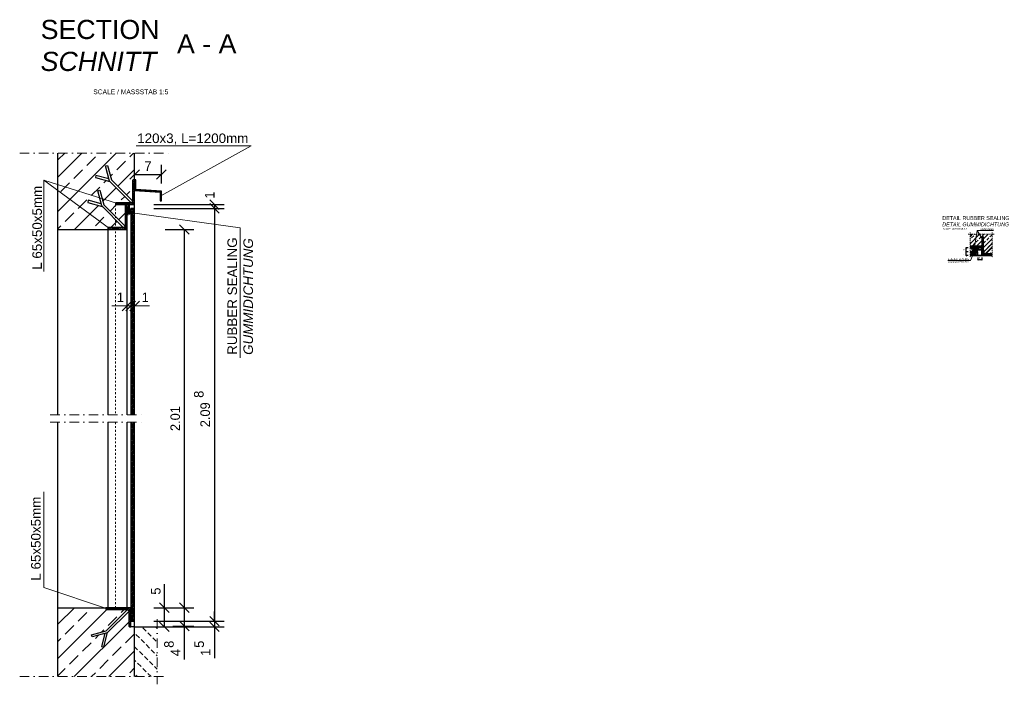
# Model space of a CAD drawing. Header units: millimetres. Extents: x -6179 to 18141, y -8419 to 8561.
# Tile 578 of 579: x 15570 to 18141, y -3993 to -2257. Entities that reach past the tile are written whole.
import ezdxf

# ---------------------------------------------------------------- set-up
doc = ezdxf.new("R2010")
doc.units = ezdxf.units.MM
doc.linetypes.add('DASHDOT', pattern=[1, 0.5, -0.25, 0, -0.25])
doc.linetypes.add('JIS_02_1.0', pattern=[2, 1, -1])
doc.layers.add('Bemaßung', color=7, linetype='Continuous', lineweight=9)
doc.layers.add('Dübel', color=7, linetype='Continuous', lineweight=9)
for name, color, linetype in [('Beschriftung', 7, 'Continuous'), ('POL_Bema', 7, 'Continuous'), ('Text', 7, 'Continuous')]:
    doc.layers.add(name, color=color, linetype=linetype)
doc.styles.add('Arial_Standard', font='arial.ttf')
doc.styles.add('LBB3.5M1000', font='isocp.shx', dxfattribs={"height": 3.5})
doc.dimstyles.new('DIN', dxfattribs={"dimtxt": 2.5, "dimasz": 2.5, "dimexe": 1.25, "dimexo": 0.625, "dimtad": 1, "dimtih": 1, "dimdec": 4, "dimdsep": 46, "dimlunit": 6, "dimtxsty": 'Standard', "dimcen": 2.5, "dimadec": 0, "dimazin": 0, "dimtfac": 1, "dimtdec": 4, "dimtmove": 0, "dimatfit": 3, "dimfxl": 0, "dimtvp": 1, "dimtolj": 1, "dimtzin": 0, "dimarcsym": 0})
pattern_1 = [(135, (14356.5338, -8473.652), (-2.245064, -2.245064), [])]
pattern_2 = [(45, (467.41, 0), (-44.90128, 44.90128), []), (45, (512.31, 0), (-44.90128, 44.90128), [31.75, -15.875])]

# ---------------------------------------------------------------- blocks, each defined once
blk = doc.blocks.new('_Oblique')
at = {"layer": 'POL_Bema', "color": 0, "lineweight": -2}
blk.add_line((-0.5, -0.5), (0.5, 0.5), dxfattribs=at)
blk = doc.blocks.new('*D95')
at = {"layer": 'Bemaßung', "color": 0, "lineweight": -2}
for p, q in [((15869.9, -2654.9), (15869.9, -2636.4)), ((15939.9, -2684.9), (15939.9, -2636.4)), ((15869.9, -2661.4), (15939.9, -2661.4))]:
    blk.add_line(p, q, dxfattribs=at)
at = {"layer": 'DEFPOINTS', "color": 0}
for p in [(15939.9, -2661.4), (15869.9, -2674.9), (15939.9, -2704.9)]:
    blk.add_point(p, dxfattribs=at)
at = {"layer": 'Bemaßung', "color": 0, "lineweight": -2, "xscale": 25, "yscale": 25, "zscale": 25, "rotation": 180}
blk.add_blockref('_Oblique', (15869.9, -2661.4), dxfattribs=at)
at = {"layer": 'Bemaßung', "color": 0, "lineweight": -2, "xscale": 25, "yscale": 25, "zscale": 25}
blk.add_blockref('_Oblique', (15939.9, -2661.4), dxfattribs=at)
at = {"layer": 'Bemaßung', "color": 0, "insert": (15904.9, -2639.4), "char_height": 25, "attachment_point": 5}
blk.add_mtext('\\A1;7', dxfattribs=at)
blk = doc.blocks.new('*D96')
at = {"layer": 'Bemaßung', "color": 0, "lineweight": -2}
for p, q in [((15949.9, -2804.9), (16024.6, -2804.9)), ((15999.6, -2804.9), (15999.6, -3792.6)), ((15949.9, -3792.6), (16024.6, -3792.6))]:
    blk.add_line(p, q, dxfattribs=at)
at = {"layer": 'DEFPOINTS', "color": 0}
for p in [(15849.9, -2804.9), (15849.9, -3792.6), (15999.6, -3792.6)]:
    blk.add_point(p, dxfattribs=at)
at = {"layer": 'Bemaßung', "color": 0, "lineweight": -2, "xscale": 25, "yscale": 25, "zscale": 25}
for p, rotation in [((15999.6, -2804.9), 90), ((15999.6, -3792.6), 270)]:
    blk.add_blockref('_Oblique', p, dxfattribs=dict(at, rotation=rotation))
at = {"layer": 'Bemaßung', "color": 0, "insert": (15976.2, -3298.7), "char_height": 25, "attachment_point": 5, "rotation": 90}
blk.add_mtext('\\A1;2.01', dxfattribs=at)
blk = doc.blocks.new('*D97')
at = {"layer": 'Bemaßung', "color": 0, "lineweight": -2}
for p, q in [((15919.9, -2749.9), (16103.7, -2749.9)), ((16078.7, -2749.9), (16078.7, -3827.6)), ((15919.9, -3827.6), (16103.7, -3827.6))]:
    blk.add_line(p, q, dxfattribs=at)
at = {"layer": 'DEFPOINTS', "color": 0}
for p in [(15869.9, -2749.9), (15869.9, -3827.6), (16078.7, -3827.6)]:
    blk.add_point(p, dxfattribs=at)
at = {"layer": 'Bemaßung', "color": 0, "lineweight": -2, "xscale": 25, "yscale": 25, "zscale": 25}
for p, rotation in [((16078.7, -2749.9), 90), ((16078.7, -3827.6), 270)]:
    blk.add_blockref('_Oblique', p, dxfattribs=dict(at, rotation=rotation))
at = {"layer": 'Bemaßung', "color": 0, "insert": (16054.4, -3288.7), "char_height": 25, "attachment_point": 5, "rotation": 90}
blk.add_mtext('\\A1;2.09', dxfattribs=at)
blk = doc.blocks.new('*D98')
at = {"layer": 'Bemaßung', "color": 0, "lineweight": -2}
for p, q in [((16078.7, -3827.6), (16078.7, -3802.6)), ((15969.9, -3827.6), (16103.7, -3827.6)), ((16078.7, -3827.6), (16078.7, -3842.6)), ((15969.9, -3842.6), (16103.7, -3842.6)), ((16078.7, -3842.6), (16078.7, -3924.2))]:
    blk.add_line(p, q, dxfattribs=at)
at = {"layer": 'DEFPOINTS', "color": 0}
for p in [(15869.9, -3827.6), (15869.9, -3842.6), (16078.7, -3842.6)]:
    blk.add_point(p, dxfattribs=at)
at = {"layer": 'Bemaßung', "color": 0, "lineweight": -2, "xscale": 25, "yscale": 25, "zscale": 25}
for p, rotation in [((16078.7, -3827.6), 270), ((16078.7, -3842.6), 90)]:
    blk.add_blockref('_Oblique', p, dxfattribs=dict(at, rotation=rotation))
at = {"layer": 'Bemaßung', "color": 0, "insert": (16055.2, -3909.1), "char_height": 25, "attachment_point": 5, "rotation": 90}
blk.add_mtext('\\A1;1', dxfattribs=at)
blk = doc.blocks.new('*D99')
at = {"layer": 'Bemaßung', "color": 0, "lineweight": -2}
for p, q in [((15969.9, -3792.6), (16024.6, -3792.6)), ((15999.6, -3792.6), (15999.6, -3840.6)), ((15969.9, -3840.6), (16024.6, -3840.6)), ((15999.6, -3840.6), (15999.6, -3928.2))]:
    blk.add_line(p, q, dxfattribs=at)
at = {"layer": 'DEFPOINTS', "color": 0}
for p in [(15869.9, -3792.6), (15869.9, -3840.6), (15999.6, -3840.6)]:
    blk.add_point(p, dxfattribs=at)
at = {"layer": 'Bemaßung', "color": 0, "lineweight": -2, "xscale": 25, "yscale": 25, "zscale": 25}
for p, rotation in [((15999.6, -3792.6), 90), ((15999.6, -3840.6), 270)]:
    blk.add_blockref('_Oblique', p, dxfattribs=dict(at, rotation=rotation))
at = {"layer": 'Bemaßung', "color": 0, "insert": (15977.1, -3909.9), "char_height": 25, "attachment_point": 5, "rotation": 90}
blk.add_mtext('\\A1;4', dxfattribs=at)
blk = doc.blocks.new('*D100')
at = {"layer": 'Bemaßung', "color": 0, "lineweight": -2}
for p, q in [((15947.9, -3792.6), (15947.9, -3730.9)), ((15919.9, -3792.6), (15972.9, -3792.6)), ((15947.9, -3842.6), (15947.9, -3792.6)), ((15919.9, -3842.6), (15972.9, -3842.6))]:
    blk.add_line(p, q, dxfattribs=at)
at = {"layer": 'DEFPOINTS', "color": 0}
for p in [(15869.9, -3792.6), (15947.9, -3792.6), (15869.9, -3842.6)]:
    blk.add_point(p, dxfattribs=at)
at = {"layer": 'Bemaßung', "color": 0, "lineweight": -2, "xscale": 25, "yscale": 25, "zscale": 25}
for p, rotation in [((15947.9, -3792.6), 90), ((15947.9, -3842.6), 270)]:
    blk.add_blockref('_Oblique', p, dxfattribs=dict(at, rotation=rotation))
at = {"layer": 'Bemaßung', "color": 0, "insert": (15925.4, -3749.3), "char_height": 25, "attachment_point": 5, "rotation": 90}
blk.add_mtext('\\A1;5', dxfattribs=at)
blk = doc.blocks.new('*D101')
at = {"layer": 'Bemaßung', "color": 0, "lineweight": -2}
for p, q in [((15919.9, -2739.9), (16103.7, -2739.9)), ((15919.9, -2749.9), (16103.7, -2749.9)), ((16078.7, -2739.9), (16078.7, -2749.9))]:
    blk.add_line(p, q, dxfattribs=at)
at = {"layer": 'DEFPOINTS', "color": 0}
for p in [(15869.9, -2739.9), (15869.9, -2749.9), (16078.7, -2749.9)]:
    blk.add_point(p, dxfattribs=at)
at = {"layer": 'Bemaßung', "color": 0, "lineweight": -2, "xscale": 25, "yscale": 25, "zscale": 25}
for p, rotation in [((16078.7, -2739.9), 90), ((16078.7, -2749.9), 270)]:
    blk.add_blockref('_Oblique', p, dxfattribs=dict(at, rotation=rotation))
at = {"layer": 'Bemaßung', "color": 0, "insert": (16066.2, -2715.2), "char_height": 25, "attachment_point": 5, "rotation": 90}
blk.add_mtext('\\A1;1', dxfattribs=at)
blk = doc.blocks.new('*D102')
at = {"layer": 'Bemaßung', "color": 0, "lineweight": -2}
for p, q in [((18072, -2878.1), (18072, -2885.3)), ((18082, -2878.1), (18082, -2885.3)), ((18082, -2884), (18072, -2884))]:
    blk.add_line(p, q, dxfattribs=at)
at = {"layer": 'DEFPOINTS', "color": 0}
for p in [(18072, -2873.1), (18082, -2873.1), (18072, -2884)]:
    blk.add_point(p, dxfattribs=at)
at = {"layer": 'Bemaßung', "color": 0, "lineweight": -2, "xscale": 2.5, "yscale": 2.5, "zscale": 2.5, "rotation": 180}
blk.add_blockref('_Oblique', (18072, -2884), dxfattribs=at)
at = {"layer": 'Bemaßung', "color": 0, "lineweight": -2, "xscale": 2.5, "yscale": 2.5, "zscale": 2.5}
blk.add_blockref('_Oblique', (18082, -2884), dxfattribs=at)
at = {"layer": 'Bemaßung', "color": 0, "insert": (18077, -2879), "char_height": 5, "attachment_point": 5}
blk.add_mtext('\\A1;1', dxfattribs=at)
blk = doc.blocks.new('*D103')
at = {"layer": 'Bemaßung', "color": 0, "lineweight": -2}
for p, q in [((18046.6, -2863.1), (18040.4, -2863.1)), ((18046.6, -2873.1), (18040.4, -2873.1)), ((18041.7, -2873.1), (18041.7, -2863.1))]:
    blk.add_line(p, q, dxfattribs=at)
at = {"layer": 'DEFPOINTS', "color": 0}
for p in [(18041.7, -2863.1), (18051.6, -2863.1), (18051.6, -2873.1)]:
    blk.add_point(p, dxfattribs=at)
at = {"layer": 'Bemaßung', "color": 0, "lineweight": -2, "xscale": 2.5, "yscale": 2.5, "zscale": 2.5}
for p, rotation in [((18041.7, -2863.1), 90), ((18041.7, -2873.1), 270)]:
    blk.add_blockref('_Oblique', p, dxfattribs=dict(at, rotation=rotation))
at = {"layer": 'Bemaßung', "color": 0, "insert": (18035.3, -2868.1), "char_height": 5, "attachment_point": 5, "rotation": 90}
blk.add_mtext('\\A1;1', dxfattribs=at)
blk = doc.blocks.new('*D104')
at = {"layer": 'Bemaßung', "color": 0, "lineweight": -2}
for p, q in [((18046.6, -2853.1), (18040.4, -2853.1)), ((18041.7, -2863.1), (18041.7, -2853.1)), ((18046.6, -2863.1), (18040.4, -2863.1))]:
    blk.add_line(p, q, dxfattribs=at)
at = {"layer": 'DEFPOINTS', "color": 0}
for p in [(18041.7, -2853.1), (18051.6, -2853.1), (18051.6, -2863.1)]:
    blk.add_point(p, dxfattribs=at)
at = {"layer": 'Bemaßung', "color": 0, "lineweight": -2, "xscale": 2.5, "yscale": 2.5, "zscale": 2.5}
for p, rotation in [((18041.7, -2853.1), 90), ((18041.7, -2863.1), 270)]:
    blk.add_blockref('_Oblique', p, dxfattribs=dict(at, rotation=rotation))
at = {"layer": 'Bemaßung', "color": 0, "insert": (18035.3, -2858.1), "char_height": 5, "attachment_point": 5, "rotation": 90}
blk.add_mtext('\\A1;1', dxfattribs=at)

msp = doc.modelspace()

# ---------------------------------------------------------------- hatches: boundary and pattern name
at = {"lineweight": 9}
h = msp.add_hatch(dxfattribs=at)
h.set_pattern_fill('ANSI33', color=256, scale=10, style=0)
h.set_pattern_definition(pattern_2)
h.paths.add_polyline_path([(15869.91857, -2605.6706), (15669.91857, -2605.6706), (15669.91857, -2804.88185), (15799.91857, -2804.88185), (15799.91857, -2802.38185, -0.4142135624), (15802.41857, -2799.88185), (15819.91857, -2799.88185), (15819.91857, -2779.12449), (15785.33264, -2744.53856), (15747.47207, -2734.39385), (15749.02498, -2728.5983), (15782.64292, -2737.6062), (15773.63502, -2703.98826), (15779.43057, -2702.43535), (15789.57529, -2740.29592), (15819.91857, -2770.6392), (15819.91857, -2739.88185), (15819.91857, -2737.38185, -0.4142135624), (15822.41857, -2734.88185), (15859.91857, -2734.88185, 0.0354891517), (15860.62567, -2734.83159), (15805.33264, -2679.53856), (15767.47207, -2669.39385), (15769.02498, -2663.5983), (15802.64292, -2672.6062), (15793.63502, -2638.98826), (15799.43057, -2637.43535), (15809.57529, -2675.29592), (15864.86832, -2730.58895, 0.0354891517), (15864.91857, -2729.88185), (15864.91857, -2677.38185, -0.4142135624), (15867.41857, -2674.88185), (15869.91857, -2674.88185)])
h.paths.add_polyline_path([(15844.91857, -2742.38185, -0.4142135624), (15847.41857, -2739.88185), (15819.91857, -2739.88185), (15819.91857, -2770.6392), (15844.86832, -2795.58895, 0.0354891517), (15844.91857, -2794.88185)], flags=17)
h.paths.add_polyline_path([(15819.91857, -2779.12449), (15819.91857, -2799.88185), (15839.91857, -2799.88185, 0.0354891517), (15840.62567, -2799.83159)], flags=17)
at = {"lineweight": 5}
h = msp.add_hatch(dxfattribs=at)
h.set_pattern_fill('ANSI31', color=256)
h.set_pattern_definition([(45, (14356.5338, -8473.652), (-2.245064, 2.245064), [])])
edge = h.paths.add_edge_path()
edge.add_line((15819.91857, -2739.88185), (15869.91857, -2739.88185))
edge.add_line((15869.91857, -2739.88185), (15869.91857, -2674.88185))
edge.add_line((15869.91857, -2674.88185), (15867.41857, -2674.88185))
edge.add_arc((15867.41857, -2677.38185), 2.5, 450, 540)
edge.add_line((15864.91857, -2677.38185), (15864.91857, -2729.88185))
edge.add_arc((15859.91857, -2729.88185), 5, 270, 360, ccw=False)
edge.add_line((15859.91857, -2734.88185), (15822.41857, -2734.88185))
edge.add_arc((15822.41857, -2737.38185), 2.5, 450, 540)
edge.add_line((15819.91857, -2737.38185), (15819.91857, -2739.88185))
h = msp.add_hatch(dxfattribs=at)
h.set_pattern_fill('ANSI31', color=256, angle=90)
h.set_pattern_definition(pattern_1)
h.paths.add_polyline_path([(15936.91857, -2729.88185), (15939.91857, -2729.88185), (15939.91857, -2704.88185), (15872.91857, -2700.09613), (15872.91857, -2674.88185), (15869.91857, -2674.88185), (15869.91857, -2702.88185), (15936.91857, -2707.66756)])
h = msp.add_hatch(dxfattribs=at)
h.set_pattern_fill('ANSI31', color=256, angle=90)
h.set_pattern_definition(pattern_1)
edge = h.paths.add_edge_path()
edge.add_line((15799.91857, -2804.88185), (15849.91857, -2804.88185))
edge.add_line((15849.91857, -2804.88185), (15849.91857, -2739.88185))
edge.add_line((15849.91857, -2739.88185), (15847.41857, -2739.88185))
edge.add_arc((15847.41857, -2742.38185), 2.5, 450, 540)
edge.add_line((15844.91857, -2742.38185), (15844.91857, -2794.88185))
edge.add_arc((15839.91857, -2794.88185), 5, 270, 360, ccw=False)
edge.add_line((15839.91857, -2799.88185), (15802.41857, -2799.88185))
edge.add_arc((15802.41857, -2802.38185), 2.5, 450, 540)
edge.add_line((15799.91857, -2802.38185), (15799.91857, -2804.88185))
h = msp.add_hatch(dxfattribs=at)
h.set_pattern_fill('ANSI31', color=256, scale=0.5)
h.set_pattern_definition([(45, (15518.8474, 12731.343), (-1.12253202, 1.12253202), [])])
h.paths.add_polyline_path([(15855.91857, -2739.88185), (15855.91857, -2759.88185), (15853.91857, -2759.88185), (15853.91857, -2739.88185)])
h = msp.add_hatch(dxfattribs=at)
h.set_pattern_fill('ANSI31', color=256)
h.set_pattern_definition([(45, (467.409, 0), (-2.245064, 2.245064), [])])
h.paths.add_polyline_path([(15859.91857, -3289.21742), (15869.91857, -3289.21742), (15869.91857, -2749.88185), (15859.91857, -2749.88185)])
at = {"lineweight": 13}
h = msp.add_hatch(dxfattribs=at)
h.set_pattern_fill('ANSI33', color=256, scale=2.5, style=0)
h.set_pattern_definition([(45, (2.645, 10.281), (-11.22532, 11.22532), []), (45, (13.87, 10.281), (-11.22532, 11.22532), [7.9375, -3.96875])])
edge = h.paths.add_edge_path()
edge.add_line((18109.31873, -2817.42381), (18056.98754, -2817.42381))
edge.add_line((18056.98754, -2817.42381), (18051.57714, -2822.83421))
edge.add_line((18051.57714, -2822.83421), (18051.57714, -2848.12166))
edge.add_line((18051.57714, -2848.12166), (18079.54705, -2848.12166))
edge.add_arc((18079.54705, -2850.62166), 2.5, 0, 90, ccw=False)
edge.add_line((18082.04705, -2850.62166), (18082.04705, -2823.12166))
edge.add_line((18082.04705, -2823.12166), (18084.54705, -2823.12166))
edge.add_arc((18084.54705, -2825.62166), 2.5, 0, 90, ccw=False)
edge.add_line((18087.04705, -2825.62166), (18087.04705, -2863.12166))
edge.add_arc((18092.04705, -2863.12166), 5, 180, 270)
edge.add_line((18092.04705, -2868.12166), (18109.31873, -2868.12166))
edge.add_line((18109.31873, -2868.12166), (18109.31873, -2817.42381))
at = {"lineweight": 5}
h = msp.add_hatch(dxfattribs=at)
h.set_pattern_fill('ANSI31', color=256, angle=-90)
h.set_pattern_definition([(315, (19013.2768, 1604.1855), (2.245064, 2.245064), [])])
edge = h.paths.add_edge_path()
edge.add_line((18109.31873, -2873.12166), (18109.31873, -2868.12166))
edge.add_line((18109.31873, -2868.12166), (18092.04705, -2868.12166))
edge.add_arc((18092.04705, -2863.12166), 5, 180, 270, ccw=False)
edge.add_line((18087.04705, -2863.12166), (18087.04705, -2825.62166))
edge.add_arc((18084.54705, -2825.62166), 2.5, 0, 90)
edge.add_line((18084.54705, -2823.12166), (18082.04705, -2823.12166))
edge.add_line((18082.04705, -2823.12166), (18082.04705, -2873.12166))
edge.add_line((18082.04705, -2873.12166), (18109.31873, -2873.12166))
h = msp.add_hatch(dxfattribs=at)
h.set_pattern_fill('ANSI31', color=256)
h.set_pattern_definition([(45, (19013.2768, 1604.1855), (-2.245064, 2.245064), [])])
edge = h.paths.add_edge_path()
edge.add_line((18051.57714, -2848.12166), (18051.57714, -2853.12166))
edge.add_line((18051.57714, -2853.12166), (18082.04705, -2853.12166))
edge.add_line((18082.04705, -2853.12166), (18082.04705, -2850.62166))
edge.add_arc((18079.54705, -2850.62166), 2.5, 0, 90)
edge.add_line((18079.54705, -2848.12166), (18051.57714, -2848.12166))
h = msp.add_hatch(color=256)
h.dxf.hatch_style = 1
h.paths.add_polyline_path([(18080.34313, -2848.2518, -0.3221806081), (18082.04705, -2850.62166), (18082.04705, -2846.54788)])
h = msp.add_hatch(color=256)
h.dxf.hatch_style = 1
h.paths.add_polyline_path([(18082.04705, -2854.82557), (18082.04705, -2853.12166), (18080.34313, -2853.12166)])
h = msp.add_hatch(dxfattribs=at)
h.set_pattern_fill('ANSI31', color=256)
h.set_pattern_definition([(45, (1545.8222, -2188.1152), (-2.245064, 2.245064), [])])
h.paths.add_polyline_path([(18051.57714, -2863.12166), (18051.57714, -2873.12166), (18072.04705, -2873.12166), (18072.04705, -2863.12166)])
h = msp.add_hatch(dxfattribs=at)
h.set_pattern_fill('ANSI31', color=256, scale=0.5, angle=90)
h.set_pattern_definition([(135, (1545.8222, -2188.1152), (-1.12253202, -1.12253202), [])])
h.paths.add_polyline_path([(18082.04705, -2859.12166), (18062.04705, -2859.12166), (18062.04705, -2857.12166), (18082.04705, -2857.12166)])
h = msp.add_hatch(color=256)
h.dxf.hatch_style = 1
h.paths.add_polyline_path([(18080.34313, -2857.12166), (18082.04705, -2857.12166), (18082.04705, -2855.41775)])
h = msp.add_hatch(color=256)
h.dxf.hatch_style = 1
h.paths.add_polyline_path([(18082.04705, -2860.82557), (18082.04705, -2859.12166), (18080.34313, -2859.12166)])
h = msp.add_hatch(color=256)
h.dxf.hatch_style = 1
h.paths.add_polyline_path([(18089.65805, -2861.26802), (18087.04705, -2861.26802), (18087.04705, -2863.12166, 0.0354891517), (18087.0973, -2863.82877)])
h.paths.add_polyline_path([(18093.90069, -2865.51066), (18091.33994, -2868.07141, 0.0354891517), (18092.04705, -2868.12166), (18093.90069, -2868.12166)])
h = msp.add_hatch(dxfattribs=at)
h.set_pattern_fill('ANSI31', color=256)
h.set_pattern_definition([(45, (14356.5338, -7451.371), (-2.245064, 2.245064), [])])
h.paths.add_polyline_path([(15869.91857, -3308.26512), (15859.91857, -3308.26512), (15859.91857, -3827.60069), (15869.91857, -3827.60069)])
at = {"lineweight": 9}
h = msp.add_hatch(dxfattribs=at)
h.set_pattern_fill('ANSI33', color=256, scale=10, style=0)
h.set_pattern_definition(pattern_2)
h.paths.add_polyline_path([(15869.91857, -3842.60069), (15859.91857, -3842.60069), (15857.41857, -3842.60069), (15819.91857, -3842.60069), (15819.91857, -3836.84333), (15799.57529, -3857.18662), (15789.43057, -3895.04719), (15783.63502, -3893.49428), (15792.64292, -3859.87634), (15759.02498, -3868.88424), (15757.47207, -3863.08869), (15795.33264, -3852.94397), (15819.91857, -3828.35805), (15819.91857, -3797.60069), (15797.41857, -3797.60069, -0.4142135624), (15794.91857, -3795.10069), (15794.91857, -3792.60069), (15669.91857, -3792.60069), (15669.91857, -3972.59881), (15869.91857, -3972.59881)])
h.paths.add_polyline_path([(15854.91857, -3802.60069, 0.0354891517), (15854.86832, -3801.89359), (15819.91857, -3836.84333), (15819.91857, -3842.60069), (15857.41857, -3842.60069, -0.4142135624), (15854.91857, -3840.10069)], flags=17)
h.paths.add_polyline_path([(15850.62567, -3797.65095, 0.0354891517), (15849.91857, -3797.60069), (15819.91857, -3797.60069), (15819.91857, -3828.35805)], flags=17)
h.paths.add_polyline_path([(15869.91857, -3827.60069), (15859.91857, -3827.60069), (15859.91857, -3842.60069), (15869.91857, -3842.60069)])
at = {"lineweight": 5}
h = msp.add_hatch(dxfattribs=at)
h.set_pattern_fill('ANSI31', color=256, angle=90)
h.set_pattern_definition([(135, (14356.5338, -7451.371), (-2.245064, -2.245064), [])])
edge = h.paths.add_edge_path()
edge.add_line((15859.91857, -3842.60069), (15859.91857, -3792.60069))
edge.add_line((15859.91857, -3792.60069), (15794.91857, -3792.60069))
edge.add_line((15794.91857, -3792.60069), (15794.91857, -3795.10069))
edge.add_arc((15797.41857, -3795.10069), 2.5, 540, 630)
edge.add_line((15797.41857, -3797.60069), (15849.91857, -3797.60069))
edge.add_arc((15849.91857, -3802.60069), 5, 360, 450, ccw=False)
edge.add_line((15854.91857, -3802.60069), (15854.91857, -3840.10069))
edge.add_arc((15857.41857, -3840.10069), 2.5, 180, 270)
edge.add_line((15857.41857, -3842.60069), (15859.91857, -3842.60069))
at = {"lineweight": 9}
h = msp.add_hatch(dxfattribs=at)
h.set_pattern_fill('BETON_UNBEWEHRT', color=256, scale=100, angle=90, pattern_type=2)
h.set_pattern_definition([(135, (467.41, 17.678), (-17.67767, -17.67767), [12.5, -6.25])])
h.paths.add_polyline_path([(15928.82879, -3972.59881), (15928.82879, -3842.60069), (15869.91857, -3842.60069), (15869.91857, -3972.59881)])

# ---------------------------------------------------------------- linework, layer by layer
for p, q in [((15669.91857, -3289.21742), (15669.91857, -2605.6706)), ((15869.91857, -3289.21742), (15869.91857, -2605.6706)), ((15849.91857, -2744.88185), (15849.91857, -3289.21742)), ((15669.91857, -2804.88185), (15799.91857, -2804.88185)), ((15799.91857, -2804.88185), (15799.91857, -3289.21742)), ((18080.34313, -2848.2518), (18082.04705, -2846.54788)), ((18080.34313, -2853.12166), (18082.04705, -2853.12166)), ((18082.04705, -2854.82557), (18080.34313, -2853.12166)), ((18082.04705, -2853.12166), (18082.04705, -2854.82557)), ((18109.31873, -2873.12166), (18051.57714, -2873.12166)), ((18082.04705, -2855.41775), (18080.34313, -2857.12166)), ((18080.34313, -2857.12166), (18082.04705, -2857.12166)), ((18080.34313, -2859.12166), (18082.04705, -2859.12166)), ((18082.04705, -2860.82557), (18080.34313, -2859.12166)), ((18082.04705, -2857.12166), (18082.04705, -2855.41775)), ((18082.04705, -2859.12166), (18082.04705, -2860.82557)), ((18087.04705, -2861.26802), (18089.65805, -2861.26802)), ((18093.90069, -2865.51066), (18093.90069, -2868.12166)), ((15669.91857, -3972.59881), (15669.91857, -3308.26512)), ((15799.91857, -3308.26512), (15799.91857, -3792.60069)), ((15849.91857, -3308.26512), (15849.91857, -3792.60069)), ((15869.91857, -3972.59881), (15869.91857, -3308.26512)), ((15669.91857, -3792.60069), (15794.91857, -3792.60069)), ((15869.91857, -3842.60069), (15859.91857, -3842.60069)), ((15869.91857, -3842.60069), (15957.98695, -3842.60069))]:
    msp.add_line(p, q)
at = {"lineweight": 50}
for p, q in [((15855.97595, -2749.88185), (15855.97595, -2759.88185)), ((15853.77346, -2759.88185), (15849.98085, -2759.88185)), ((18062.04705, -2856.97656), (18062.04705, -2853.18395)), ((18072.04705, -2859.17904), (18062.04705, -2859.17904))]:
    msp.add_line(p, q, dxfattribs=at)
for points in [[(15804.19583, -2678.40175), (15793.63502, -2638.98826), (15799.43057, -2637.43535), (15809.57529, -2675.29592)], [(15802.64292, -2672.6062), (15769.02498, -2663.5983), (15767.47207, -2669.39385), (15805.33264, -2679.53856)], [(15804.19583, -2678.40175), (15861.33278, -2735.5387), (15865.57542, -2731.29606), (15809.57529, -2675.29592)], [(15784.19583, -2743.40175), (15773.63502, -2703.98826), (15779.43057, -2702.43535), (15789.57529, -2740.29592)], [(15782.64292, -2737.6062), (15749.02498, -2728.5983), (15747.47207, -2734.39385), (15785.33264, -2744.53856)], [(15784.19583, -2743.40175), (15841.33278, -2800.5387), (15845.57542, -2796.29606), (15789.57529, -2740.29592)], [(15869.91857, -3289.21742), (15869.91857, -2749.88185), (15859.91857, -2749.88185), (15859.91857, -3289.21742)], [(18056.98754, -2817.42381), (18051.57714, -2822.83421)], [(18051.57714, -2873.12166), (18082.04705, -2873.12166), (18082.04705, -2853.12166), (18051.57714, -2853.12166)], [(18109.31873, -2850.09261), (18091.33994, -2868.07141), (18087.0973, -2863.82877), (18109.31873, -2841.60733)], [(18051.57714, -2873.12166), (18072.04705, -2873.12166), (18072.04705, -2863.12166), (18051.57714, -2863.12166)], [(15859.91857, -3308.26512), (15859.91857, -3827.60069), (15869.91857, -3827.60069), (15869.91857, -3397.61403)], [(15798.43847, -3858.32343), (15855.57542, -3801.18648), (15851.33278, -3796.94384), (15795.33264, -3852.94397)], [(15798.43847, -3858.32343), (15759.02498, -3868.88424), (15757.47207, -3863.08869), (15795.33264, -3852.94397)], [(15792.64292, -3859.87634), (15783.63502, -3893.49428), (15789.43057, -3895.04719), (15799.57529, -3857.18662)]]:
    msp.add_lwpolyline(points)
for points in [[(15819.91857, -2739.88185), (15869.91857, -2739.88185), (15869.91857, -2674.88185), (15867.41857, -2674.88185, 0.4142135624), (15864.91857, -2677.38185), (15864.91857, -2729.88185, -0.4142135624), (15859.91857, -2734.88185), (15822.41857, -2734.88185, 0.4142135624), (15819.91857, -2737.38185)], [(15799.91857, -2804.88185), (15849.91857, -2804.88185), (15849.91857, -2739.88185), (15847.41857, -2739.88185, 0.4142135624), (15844.91857, -2742.38185), (15844.91857, -2794.88185, -0.4142135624), (15839.91857, -2799.88185), (15802.41857, -2799.88185, 0.4142135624), (15799.91857, -2802.38185)], [(15859.91857, -3842.60069), (15859.91857, -3792.60069), (15794.91857, -3792.60069), (15794.91857, -3795.10069, 0.4142135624), (15797.41857, -3797.60069), (15849.91857, -3797.60069, -0.4142135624), (15854.91857, -3802.60069), (15854.91857, -3840.10069, 0.4142135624), (15857.41857, -3842.60069)]]:
    msp.add_lwpolyline(points, format="xyb", close=True)
for points in [[(15936.91857, -2729.88185), (15939.91857, -2729.88185), (15939.91857, -2704.88185), (15872.91857, -2700.09613), (15872.91857, -2674.88185), (15869.91857, -2674.88185), (15869.91857, -2702.88185), (15936.91857, -2707.66756)], [(15855.91857, -2739.88185), (15855.91857, -2759.88185), (15853.91857, -2759.88185), (15853.91857, -2739.88185)], [(18082.04705, -2859.12166), (18062.04705, -2859.12166), (18062.04705, -2857.12166), (18082.04705, -2857.12166)]]:
    msp.add_lwpolyline(points, close=True)
at = {"linetype": 'JIS_02_1.0', "lineweight": 9, "ltscale": 5}
for points in [[(15869.91857, -3289.21742), (15869.91857, -2739.88185), (15819.91857, -2739.88185), (15819.91857, -3289.21742)], [(15819.91857, -3308.26512), (15819.91857, -3792.60069), (15854.96908, -3792.60069)]]:
    msp.add_lwpolyline(points, dxfattribs=at)
at = {"lineweight": 50}
for points in [[(15853.91857, -2749.88185), (15849.98085, -2749.88185), (15849.98085, -2764.51459), (15853.91857, -2764.51459)], [(18072.04705, -2857.12166), (18072.04705, -2853.18395), (18057.41431, -2853.18395), (18057.41431, -2857.12166)]]:
    msp.add_lwpolyline(points, dxfattribs=at)
for points in [[(18109.31873, -2868.12166), (18092.04705, -2868.12166, -0.4142135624), (18087.04705, -2863.12166), (18087.04705, -2825.62166, 0.4142135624), (18084.54705, -2823.12166), (18082.04705, -2823.12166), (18082.04705, -2873.12166), (18109.31873, -2873.12166)], [(18051.57714, -2853.12166), (18082.04705, -2853.12166), (18082.04705, -2850.62166, 0.4142135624), (18079.54705, -2848.12166), (18051.57714, -2848.12166)]]:
    msp.add_lwpolyline(points, format="xyb")
for points in [[(15855.97595, -2754.88185), (15858.7002, -2755.30302), (15859.40994, -2756.90056), (15859.83138, -2759.23033), (15859.38777, -2760.87227), (15857.85732, -2763.04668), (15855.61712, -2762.82474), (15854.26413, -2761.31597), (15853.73179, -2759.67404), (15853.79835, -2754.26024), (15853.88709, -2749.86702)], [(18067.04705, -2859.17904), (18066.62588, -2861.90329), (18065.02833, -2862.61304), (18062.69856, -2863.03447), (18061.05663, -2862.59087), (18058.88221, -2861.06041), (18059.10415, -2858.82021), (18060.61292, -2857.46722), (18062.25485, -2856.93488), (18067.66865, -2857.00145), (18072.06187, -2857.09018)]]:
    msp.add_spline(points, degree=3, dxfattribs=at)
at = {"layer": 'Bemaßung'}
for p, q in [((15849.91857, -2967.04963), (15849.91857, -2979.54963)), ((15859.91857, -2967.04963), (15859.91857, -2979.54963)), ((15859.91857, -2967.04963), (15859.91857, -2979.54963)), ((15869.91857, -2967.04963), (15869.91857, -2979.54963)), ((15849.91857, -3004.54963), (15810.7519, -3004.54963)), ((15859.91857, -3004.54963), (15834.91857, -3004.54963)), ((15859.91857, -3004.54963), (15849.91857, -3004.54963)), ((15859.91857, -3004.54963), (15884.91857, -3004.54963)), ((15859.91857, -3004.54963), (15869.91857, -3004.54963)), ((15869.91857, -3004.54963), (15909.08523, -3004.54963))]:
    msp.add_line(p, q, dxfattribs=at)
at = {"layer": 'Dübel', "linetype": 'DASHDOT', "lineweight": 9, "ltscale": 50}
for p, q in [((15569.91857, -2605.6706), (15969.91857, -2605.6706)), ((15649.91857, -3289.21742), (15889.91857, -3289.21742)), ((15649.91857, -3308.26512), (15889.91857, -3308.26512)), ((15928.82879, -3822.60069), (15928.82879, -3992.59881)), ((15569.91857, -3972.59881), (15948.82879, -3972.59881))]:
    msp.add_line(p, q, dxfattribs=at)
at = {"layer": 'Dübel', "linetype": 'DASHDOT', "lineweight": 9, "ltscale": 5}
for p, q in [((18046.53676, -2817.42381), (18114.31873, -2817.42381)), ((18051.57714, -2812.42381), (18051.57714, -2878.12166)), ((18109.31873, -2812.42381), (18109.31873, -2878.12166))]:
    msp.add_line(p, q, dxfattribs=at)
at = {"layer": 'Text', "lineweight": 9}
for p, q in [((16174.5842, -2586.24408), (15874.03632, -2586.24408)), ((16174.5842, -2586.24408), (15938.37811, -2716.6137)), ((15633.3376, -2676.43891), (15633.3376, -2914.76492)), ((15633.3376, -2676.43891), (15825.15122, -2737.05722)), ((15633.3376, -2676.43891), (15804.44499, -2802.47444)), ((16145.75802, -2800.85513), (15857.54866, -2760.91426)), ((16145.75802, -3140.15104), (16145.75802, -2800.85513)), ((18070.09006, -2807.51366), (18063.03104, -2850.64907)), ((18113.09588, -2807.51366), (18070.09006, -2807.51366)), ((18070.09006, -2807.51366), (18084.00688, -2829.9152)), ((18052.58402, -2885.87562), (18063.00188, -2861.44737)), ((17993.8995, -2885.87562), (18052.58402, -2885.87562)), ((15633.3376, -3489.63245), (15633.3376, -3739.93728)), ((15633.3376, -3739.93728), (15799.10876, -3795.13482))]:
    msp.add_line(p, q, dxfattribs=at)

# ---------------------------------------------------------------- block references
at = {"layer": 'Bemaßung', "xscale": 25, "yscale": 25, "zscale": 25}
for p in [(15849.91857, -3004.54963), (15859.91857, -3004.54963)]:
    msp.add_blockref('_Oblique', p, dxfattribs=at)
at = {"layer": 'Bemaßung', "xscale": 25, "yscale": 25, "zscale": 25, "rotation": 180}
for p in [(15859.91857, -3004.54963), (15869.91857, -3004.54963)]:
    msp.add_blockref('_Oblique', p, dxfattribs=at)

# ---------------------------------------------------------------- texts
at = {"layer": 'Bemaßung', "char_height": 25, "attachment_point": 5}
for insert in [(15832.88522, -2982.04963), (15897.61725, -2982.04963)]:
    msp.add_mtext('\\A1;1', dxfattribs=dict(at, insert=insert))
at = {"layer": 'Bemaßung', "char_height": 25, "attachment_point": 5, "rotation": 90}
for s, insert in [('\\A1;8', (16037.79891, -3235.16187)), ('\\A1;8', (15959.85108, -3887.99099)), ('\\A1;5', (16038.91644, -3887.99099))]:
    msp.add_mtext(s, dxfattribs=dict(at, insert=insert))
at = {"layer": 'Beschriftung', "insert": (15762.0997, -2439.22009), "char_height": 12.5, "attachment_point": 1, "style": 'LBB3.5M1000'}
msp.add_mtext_dynamic_manual_height_columns('{\\fArial|b0|i0|c0|p34;SCALE / MASSSTAB 1:5}', width=199.1519265, gutter_width=17.5, heights=[0], dxfattribs=at)
at = {"layer": 'Beschriftung', "insert": (17980.70994, -2801.39242), "char_height": 4, "width": 65.2828441, "attachment_point": 1, "style": 'LBB3.5M1000'}
msp.add_mtext('{\\fArial|b0|i0|c0|p34;SCALE / MASSSTAB 1:5}', dxfattribs=at)
at = {"layer": 'Text', "attachment_point": 4, "style": 'Arial_Standard'}
for s, insert, char_height, width in [('SECTION\\P{\\fArial|b0|i1|c0|p34;SCHNITT}', (15624.65809, -2324.5839), 50, 336.0293726), ('A - A', (15980.69347, -2319.86576), 50, 174.8942527), ('120x3, L=1200mm', (15876.79885, -2568.98443), 25, 1004.4151971), ('DETAIL RUBBER SEALING\\P{\\fArial|b0|i1|c0|p34;DETAIL GUMMIDICHTUNG}', (17979.07642, -2783.36896), 10, 514.4508327), ('L 65x50x5mm', (18073.41361, -2804.35348), 4.5, 251.1037993), ('RUBBER SEALING\\P{\\fArial|b0|i1|c0|p34;GUMMIDICHTUNG}', (17993.8995, -2885.95219), 4.5, 251.1037993)]:
    msp.add_mtext(s, dxfattribs=dict(at, insert=insert, char_height=char_height, width=width))
at = {"layer": 'Text', "char_height": 25, "width": 328.1499224, "attachment_point": 4, "rotation": 90, "style": 'Arial_Standard'}
for s, insert in [('L 65x50x5mm', (15615.5343, -2910.12217)), ('RUBBER SEALING\\P{\\fArial|b0|i1|c0|p34;GUMMIDICHTUNG}', (16145.95902, -3132.20805)), ('L 65x50x5mm', (15612.29548, -3721.86899))]:
    msp.add_mtext(s, dxfattribs=dict(at, insert=insert))

# ---------------------------------------------------------------- dimensions: what is measured, and where the dimension line sits
at = {"layer": 'Bemaßung'}
dim = msp.add_linear_dim(base=(15939.91857, -2661.39955), p1=(15869.91857, -2674.88185), p2=(15939.91857, -2704.88185), text='7', dimstyle='DIN', override={"dimscale": 100, "dimtxt": 0.25, "dimasz": 0.25, "dimexe": 0.25, "dimexo": 0.2, "dimgap": 0, "dimtih": 0, "dimdec": 2, "dimblk1": 'Oblique', "dimblk2": 'Oblique', "dimsah": 1, "dimtmove": 2}, dxfattribs=at)
dim.commit()
dim.dimension.update_dxf_attribs({"geometry": '*D95', "text_midpoint": (15904.91857, -2639.41588), "dimtype": 160})
for base, p1, p2, text, override, picture, middle in [((16078.6785, -2749.88185), (15869.91857, -2739.88185), (15869.91857, -2749.88185), '1', {"dimscale": 100, "dimtxt": 0.25, "dimasz": 0.25, "dimexe": 0.25, "dimexo": 0.5, "dimgap": 0, "dimtih": 0, "dimdec": 2, "dimblk1": 'Oblique', "dimblk2": 'Oblique', "dimsah": 1, "dimtmove": 2}, '*D101', (16066.1785, -2715.23589)), ((16078.6785, -3827.60069), (15869.91857, -2749.88185), (15869.91857, -3827.60069), '2.09', {"dimscale": 100, "dimtxt": 0.25, "dimasz": 0.25, "dimexe": 0.25, "dimexo": 0.5, "dimgap": 0, "dimtih": 0, "dimdec": 2, "dimblk1": 'Oblique', "dimblk2": 'Oblique', "dimsah": 1, "dimtmove": 2}, '*D97', (16054.41737, -3288.74127)), ((15999.61314, -3792.60069), (15849.91857, -2804.88185), (15849.91857, -3792.60069), '2.01', {"dimscale": 100, "dimtxt": 0.25, "dimasz": 0.25, "dimexe": 0.25, "dimexo": 1, "dimgap": 0, "dimtih": 0, "dimdec": 2, "dimblk1": 'Oblique', "dimblk2": 'Oblique', "dimsah": 1, "dimtmove": 2}, '*D96', (15976.18878, -3298.74127)), ((18041.66006, -2853.12166), (18051.57714, -2863.12166), (18051.57714, -2853.12166), '1', {"dimtxt": 5, "dimexo": 5, "dimgap": 2.5, "dimblk1": 'Oblique', "dimblk2": 'Oblique', "dimsah": 1, "dimtmove": 2}, '*D104', (18035.26277, -2858.12166)), ((18041.66006, -2863.12166), (18051.57714, -2873.12166), (18051.57714, -2863.12166), '1', {"dimtxt": 5, "dimexo": 5, "dimgap": 2.5, "dimblk1": 'Oblique', "dimblk2": 'Oblique', "dimsah": 1, "dimtmove": 2}, '*D103', (18035.26277, -2868.12166)), ((15947.91552, -3792.60069), (15869.91857, -3842.60069), (15869.91857, -3792.60069), '5', {"dimscale": 100, "dimtxt": 0.25, "dimasz": 0.25, "dimexe": 0.25, "dimexo": 0.5, "dimgap": 0.1, "dimtih": 0, "dimdec": 2, "dimblk1": 'Oblique', "dimblk2": 'Oblique', "dimsah": 1}, '*D100', (15947.91552, -3749.26736)), ((15999.61314, -3840.60069), (15869.91857, -3792.60069), (15869.91857, -3840.60069), '4', {"dimscale": 100, "dimtxt": 0.25, "dimasz": 0.25, "dimexe": 0.25, "dimexo": 1, "dimgap": 0.1, "dimtih": 0, "dimdec": 2, "dimblk1": 'Oblique', "dimblk2": 'Oblique', "dimsah": 1}, '*D99', (15999.61314, -3909.87653)), ((16078.6785, -3842.60069), (15869.91857, -3827.60069), (15869.91857, -3842.60069), '1', {"dimscale": 100, "dimtxt": 0.25, "dimasz": 0.25, "dimexe": 0.25, "dimexo": 1, "dimgap": 0.11, "dimtih": 0, "dimdec": 2, "dimblk1": 'Oblique', "dimblk2": 'Oblique', "dimsah": 1}, '*D98', (16078.6785, -3909.06736))]:
    dim = msp.add_linear_dim(base=base, p1=p1, p2=p2, angle=90, text=text, dimstyle='DIN', override=override, dxfattribs=at)
    dim.commit()
    dim.dimension.update_dxf_attribs({"geometry": picture, "text_midpoint": middle, "dimtype": 160})
dim = msp.add_linear_dim(base=(18072.04705, -2884.00394), p1=(18082.04705, -2873.12166), p2=(18072.04705, -2873.12166), text='1', dimstyle='DIN', override={"dimtxt": 5, "dimexo": 5, "dimgap": 2.5, "dimblk1": 'Oblique', "dimblk2": 'Oblique', "dimsah": 1, "dimtmove": 2}, dxfattribs=at)
dim.commit()
dim.dimension.update_dxf_attribs({"geometry": '*D102', "text_midpoint": (18077.04705, -2879.00394)})

doc.saveas('drawing.dxf')
